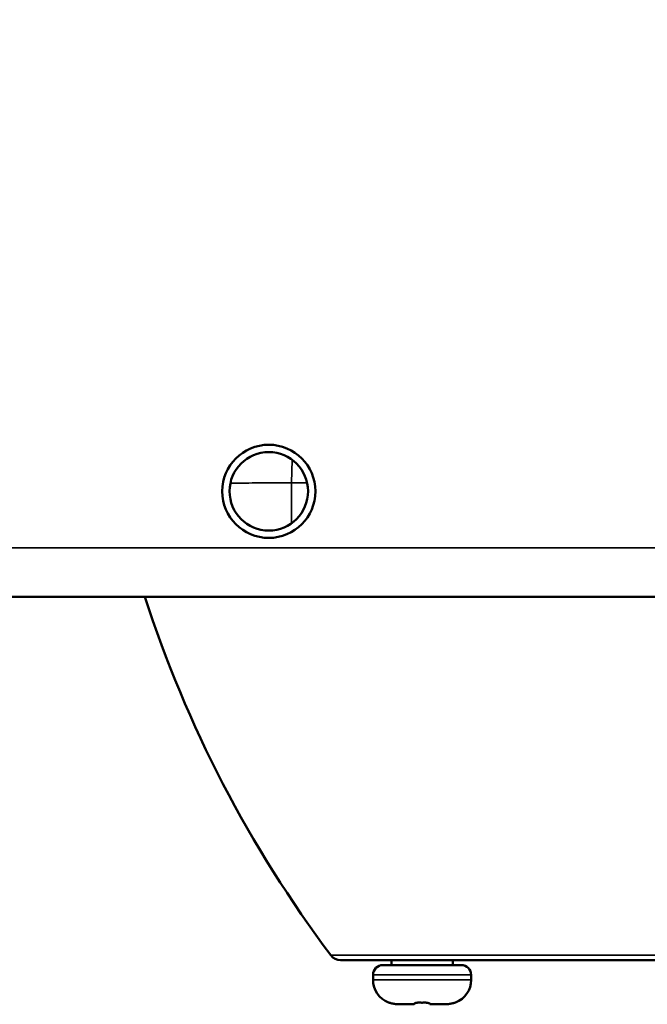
# Model space of a CAD drawing. Header units: millimetres. Extents: x 50 to 3176, y 50 to 2109.
# Tile 417 of 656: x 1211 to 1236, y 1607 to 1648. Entities that reach past the tile are written whole.
import ezdxf

# ---------------------------------------------------------------- set-up
doc = ezdxf.new("R2010")
doc.units = ezdxf.units.MM
doc.header["$LTSCALE"] = 10
for name, color, linetype, lineweight in [('Dimension (ISO)', 7, 'Continuous', 25), ('Visible (ISO)', 7, 'Continuous', 50), ('Visible Narrow (ISO)', 7, 'Continuous', 35)]:
    doc.layers.add(name, color=color, linetype=linetype, lineweight=lineweight)
doc.styles.add('Note Text (ANSI)', font='tahoma.ttf')
doc.dimstyles.new('Default (ISO)', dxfattribs={"dimscale": 10, "dimtxt": 1, "dimasz": 2.5, "dimexe": 3.175, "dimexo": 0, "dimgap": 0.762, "dimtad": 1, "dimrnd": 1e-08, "dimzin": 0, "dimdsep": 46, "dimtxsty": 'Note Text (ANSI)', "dimcen": 0.09, "dimdle": 10, "dimclrd": 1, "dimclre": 1, "dimclrt": 1, "dimazin": 0, "dimtfac": 3.5052, "dimtmove": 0, "dimatfit": 3, "dimfxl": 1, "dimtolj": 1, "dimtzin": 0, "dimlwd": -1, "dimlwe": -1, "dimarcsym": 0})

# ---------------------------------------------------------------- blocks, each defined once
blk = doc.blocks.new('*D9')
at = {"layer": 'Defpoints', "color": 0, "transparency": 16777216}
for p in [(1224.457, 1772.212), (1481.12, 1772.212), (1342.024, 1609.242)]:
    blk.add_point(p, dxfattribs=at)
at = {"layer": 'Dimension (ISO)', "color": 1, "transparency": 16777216}
for p, q in [((1224.457, 1772.212), (1512.87, 1772.212)), ((1481.12, 1634.242), (1481.12, 1747.212)), ((1342.024, 1609.242), (1512.87, 1609.242))]:
    blk.add_line(p, q, dxfattribs=at)
for points in [[(1476.954, 1747.212), (1485.287, 1747.212), (1481.12, 1772.212)], [(1476.954, 1634.242), (1485.287, 1634.242), (1481.12, 1609.242)]]:
    blk.add_solid(points, dxfattribs=at)
at = {"layer": 'Dimension (ISO)', "color": 1, "transparency": 16777216, "insert": (1460.418, 1625.421), "char_height": 10, "attachment_point": 1, "rotation": 90, "style": 'Note Text (ANSI)'}
blk.add_mtext('\\A1;162.97 mm [6.416 in]', dxfattribs=at)

msp = doc.modelspace()

# ---------------------------------------------------------------- linework, layer by layer
at = {"layer": 'Visible (ISO)'}
for p, q in [((1362.953, 1624.0616), (1012.953, 1624.0616)), ((1342.0244, 1609.2416), (1223.8815, 1609.2416)), ((1228.803, 1609.0416), (1225.603, 1609.0416)), ((1225.953, 1609.0416), (1225.953, 1609.2416)), ((1228.453, 1609.0416), (1228.453, 1609.2416)), ((1225.203, 1608.6416), (1225.203, 1608.4416)), ((1229.203, 1608.6416), (1229.203, 1608.4416)), ((1226.2661, 1607.4416), (1226.2662, 1607.4416)), ((1226.2662, 1607.4416), (1226.853, 1607.4416)), ((1227.553, 1607.4416), (1228.1397, 1607.4416))]:
    msp.add_line(p, q, dxfattribs=at)
for centre, radius in [((1187.953, 1665.5616), 25.0206), ((1220.953, 1628.3616), 1.9), ((1220.953, 1628.3616), 1.6)]:
    msp.add_circle(centre, radius, dxfattribs=at)
for centre, radius, start, end in [((1263.6394, 1639.5644), 50.2, 197.98824, 216.87447), ((1223.8815, 1609.7416), 0.5, 216.92044, 270), ((1225.603, 1608.6416), 0.4, 90, 180), ((1228.803, 1608.6416), 0.4, 0, 90), ((1226.203, 1608.4416), 1, 180, 248.38176), ((1228.203, 1608.4416), 1, 291.61824, 0), ((1225.853, 1607.5584), 0.05, 248.38181, 275.25418), ((1226.853, 1607.4916), 0.05, 269.9933, 348.48975), ((1227.553, 1607.4916), 0.05, 191.51058, 270.0066), ((1228.553, 1607.5584), 0.05, 264.74595, 291.61819)]:
    msp.add_arc(centre, radius, start, end, dxfattribs=at)
for centre, major_axis, ratio, start_param, end_param in [((1226.4442, 1608.9698), (-0.5723, -1.4543), 0.820453, 0.3122078, 0.3122873), ((1228.1408, 1608.5395), (0.9192, 0.6011), 0.9995549, 4.1324641, 4.1324934)]:
    msp.add_ellipse(centre, major_axis=major_axis, ratio=ratio, start_param=start_param, end_param=end_param, dxfattribs=at)
for points, knots in [([(1226.0952, 1607.4548), (1226.0662, 1607.4594), (1226.037, 1607.465), (1225.983, 1607.4766), (1225.9575, 1607.4827), (1225.9135, 1607.4939), (1225.8942, 1607.4991), (1225.8725, 1607.5048), (1225.8666, 1607.5063), (1225.8573, 1607.5087), (1225.8538, 1607.5095), (1225.85, 1607.5104), (1225.8489, 1607.5105), (1225.8489, 1607.5105)], [0, 0, 0, 0, 0.008809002, 0.008809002, 0.017447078, 0.017447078, 0.025900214, 0.025900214, 0.029755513, 0.029755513, 0.033245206, 0.033245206, 0.035488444, 0.035488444, 0.035488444, 0.035488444]), ([(1226.0952, 1607.4548), (1226.0662, 1607.4593), (1226.037, 1607.4649), (1225.9831, 1607.4766), (1225.9576, 1607.4827), (1225.9135, 1607.4939), (1225.8942, 1607.4991), (1225.8725, 1607.5048), (1225.8666, 1607.5063), (1225.8602, 1607.5079), (1225.8588, 1607.5083), (1225.8575, 1607.5086)], [0, 0, 0, 0, 0.00879892, 0.00879892, 0.017437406, 0.017437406, 0.02589142, 0.02589142, 0.029749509, 0.029749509, 0.030940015, 0.030940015, 0.030940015, 0.030940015]), ([(1226.2661, 1607.4416), (1226.2547, 1607.4416), (1226.2432, 1607.4417), (1226.2204, 1607.4424), (1226.2089, 1607.443), (1226.1861, 1607.4444), (1226.1747, 1607.4453), (1226.1519, 1607.4474), (1226.1405, 1607.4486), (1226.1178, 1607.4514), (1226.1065, 1607.453), (1226.0952, 1607.4548)], [1.57050563, 1.57050563, 1.57050563, 1.57050563, 1.60152018, 1.60152018, 1.63253472, 1.63253472, 1.66354927, 1.66354927, 1.69456382, 1.69456382, 1.72557836, 1.72557836, 1.72557836, 1.72557836]), ([(1227.1015, 1607.5099), (1227.0788, 1607.5106), (1227.0558, 1607.5101), (1227.0132, 1607.5072), (1226.993, 1607.5048), (1226.957, 1607.4986), (1226.9406, 1607.4947), (1226.914, 1607.4868), (1226.9034, 1607.4825), (1226.8946, 1607.478), (1226.8928, 1607.4769), (1226.8919, 1607.4762), (1226.8918, 1607.4762), (1226.8918, 1607.4762)], [0, 0, 0, 0, 0.006808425, 0.006808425, 0.013457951, 0.013457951, 0.02024146, 0.02024146, 0.027148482, 0.027148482, 0.030157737, 0.030157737, 0.031049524, 0.031049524, 0.031049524, 0.031049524]), ([(1227.1015, 1607.5099), (1227.0788, 1607.5106), (1227.0558, 1607.5101), (1227.0133, 1607.5072), (1226.9931, 1607.5048), (1226.957, 1607.4986), (1226.9407, 1607.4948), (1226.917, 1607.4877), (1226.9082, 1607.4844), (1226.902, 1607.4816)], [0, 0, 0, 0, 0.00680182, 0.00680182, 0.013453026, 0.013453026, 0.020233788, 0.020233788, 0.025622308, 0.025622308, 0.025622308, 0.025622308]), ([(1227.203, 1607.5084), (1227.1962, 1607.5084), (1227.1894, 1607.5084), (1227.1759, 1607.5085), (1227.1691, 1607.5086), (1227.1556, 1607.5087), (1227.1488, 1607.5088), (1227.1353, 1607.5091), (1227.1285, 1607.5092), (1227.115, 1607.5095), (1227.1082, 1607.5097), (1227.1015, 1607.5099)], [1.570767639, 1.570767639, 1.570767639, 1.570767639, 1.576679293, 1.576679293, 1.582590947, 1.582590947, 1.588502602, 1.588502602, 1.594414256, 1.594414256, 1.60032591, 1.60032591, 1.60032591, 1.60032591]), ([(1227.3044, 1607.5099), (1227.2977, 1607.5097), (1227.2909, 1607.5095), (1227.2774, 1607.5092), (1227.2706, 1607.5091), (1227.2571, 1607.5088), (1227.2503, 1607.5087), (1227.2368, 1607.5086), (1227.23, 1607.5085), (1227.2165, 1607.5084), (1227.2097, 1607.5084), (1227.203, 1607.5084)], [1.541216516, 1.541216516, 1.541216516, 1.541216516, 1.547148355, 1.547148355, 1.553080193, 1.553080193, 1.559012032, 1.559012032, 1.564943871, 1.564943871, 1.57087571, 1.57087571, 1.57087571, 1.57087571]), ([(1227.5141, 1607.4762), (1227.5141, 1607.4762), (1227.5139, 1607.4764), (1227.5121, 1607.4775), (1227.5096, 1607.4789), (1227.5013, 1607.4829), (1227.4944, 1607.4856), (1227.4753, 1607.492), (1227.4618, 1607.4956), (1227.4294, 1607.5023), (1227.4097, 1607.5053), (1227.3677, 1607.5093), (1227.345, 1607.5103), (1227.3163, 1607.5102), (1227.3104, 1607.5101), (1227.3044, 1607.5099)], [0.007262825, 0.007262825, 0.007262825, 0.007262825, 0.008737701, 0.008737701, 0.012013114, 0.012013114, 0.016718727, 0.016718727, 0.022857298, 0.022857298, 0.029711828, 0.029711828, 0.036563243, 0.036563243, 0.038340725, 0.038340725, 0.038340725, 0.038340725]), ([(1228.3107, 1607.4548), (1228.2994, 1607.453), (1228.2881, 1607.4514), (1228.2654, 1607.4486), (1228.254, 1607.4474), (1228.2312, 1607.4453), (1228.2198, 1607.4444), (1228.1969, 1607.443), (1228.1855, 1607.4424), (1228.1626, 1607.4417), (1228.1512, 1607.4416), (1228.1397, 1607.4416)], [1.41602443, 1.41602443, 1.41602443, 1.41602443, 1.44704781, 1.44704781, 1.47807119, 1.47807119, 1.50909458, 1.50909458, 1.54011796, 1.54011796, 1.57114135, 1.57114135, 1.57114135, 1.57114135]), ([(1228.557, 1607.5105), (1228.557, 1607.5105), (1228.5566, 1607.5105), (1228.5546, 1607.5101), (1228.5522, 1607.5095), (1228.5438, 1607.5075), (1228.5364, 1607.5056), (1228.5159, 1607.5002), (1228.5014, 1607.4963), (1228.4664, 1607.4872), (1228.4449, 1607.4819), (1228.3975, 1607.4709), (1228.3706, 1607.4653), (1228.3326, 1607.4584), (1228.3217, 1607.4565), (1228.3107, 1607.4548)], [0.010469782, 0.010469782, 0.010469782, 0.010469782, 0.011845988, 0.011845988, 0.014821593, 0.014821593, 0.019888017, 0.019888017, 0.026621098, 0.026621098, 0.034335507, 0.034335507, 0.042673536, 0.042673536, 0.046004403, 0.046004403, 0.046004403, 0.046004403]), ([(1228.5484, 1607.5086), (1228.5431, 1607.5073), (1228.5359, 1607.5055), (1228.5157, 1607.5001), (1228.5012, 1607.4962), (1228.4662, 1607.4872), (1228.4447, 1607.4818), (1228.3972, 1607.4709), (1228.3704, 1607.4652), (1228.3325, 1607.4584), (1228.3216, 1607.4565), (1228.3107, 1607.4548)], [0.015029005, 0.015029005, 0.015029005, 0.015029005, 0.019910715, 0.019910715, 0.026641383, 0.026641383, 0.034355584, 0.034355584, 0.042695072, 0.042695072, 0.045998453, 0.045998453, 0.045998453, 0.045998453])]:
    msp.add_open_spline(points, degree=3, knots=knots, dxfattribs=at)
at = {"layer": 'Visible Narrow (ISO)'}
for p, q in [((1221.8752, 1628.7057), (1221.9016, 1629.65)), ((1221.8752, 1628.7057), (1222.5155, 1628.7057)), ((1221.8752, 1628.7057), (1221.8752, 1627.0541)), ((1012.953, 1626.0616), (1362.953, 1626.0616)), ((1223.4818, 1609.4412), (1282.6384, 1609.4412)), ((1225.203, 1608.6416), (1229.203, 1608.6416)), ((1229.203, 1608.4416), (1225.203, 1608.4416)), ((1225.8345, 1607.5119), (1225.8344, 1607.5135)), ((1226.0952, 1607.4549), (1226.0952, 1607.4548)), ((1228.3107, 1607.4549), (1228.3107, 1607.4548)), ((1228.5715, 1607.5135), (1228.5714, 1607.5119))]:
    msp.add_line(p, q, dxfattribs=at)
for radius in [26.1573, 25.6575, 25.5128, 25.0203, 24.8897]:
    msp.add_circle((1187.953, 1665.5616), radius, dxfattribs=at)
for radius in [24.6727, 24.8613]:
    msp.add_arc((1187.953, 1665.5616), radius, 283.63945, 346.36055, dxfattribs=at)
for centre, major_axis, ratio, start_param, end_param in [((1225.853, 1607.5599), (-0.05, 0.0009), 0.9995645, 1.209303, 1.5707963), ((1226.4442, 1608.9698), (-0.5723, -1.4543), 0.820453, 0.180324, 0.3122078), ((1226.8953, 1608.9787), (-0.0423, -1.5371), 0.0140259, 6.1520001, 6.2832672), ((1226.853, 1607.5042), (0.0427, -0.0257), 0.9944244, 5.2095489, 6.2831853), ((1227.553, 1607.5042), (-0.0427, -0.0257), 0.9944264, 0, 1.0733845), ((1227.5103, 1608.9744), (-0.0427, 1.5328), 0.0140711, 3.1415144, 3.2729579), ((1228.1408, 1608.5395), (0.9192, 0.6011), 0.999555, 4.1324864, 4.2887969), ((1228.553, 1607.5599), (-0.0464, -0.0186), 0.9996843, 1.2092891, 1.5707963)]:
    msp.add_ellipse(centre, major_axis=major_axis, ratio=ratio, start_param=start_param, end_param=end_param, dxfattribs=at)
for points, knots in [([(1221.8752, 1628.7057), (1221.5176, 1628.7046), (1221.1599, 1628.7034), (1220.4458, 1628.7013), (1220.0894, 1628.7002), (1219.619, 1628.6989), (1219.5038, 1628.6986), (1219.3888, 1628.6983)], [0, 0, 0, 0, 0.06618518, 0.06618518, 0.13234492, 0.13234492, 0.15383699, 0.15383699, 0.15383699, 0.15383699]), ([(1225.8344, 1607.5135), (1225.8343, 1607.514), (1225.8355, 1607.514), (1225.8383, 1607.5135), (1225.8389, 1607.5134), (1225.8395, 1607.5133), (1225.8402, 1607.5132), (1225.8428, 1607.5126), (1225.8464, 1607.5118), (1225.8508, 1607.5107), (1225.8531, 1607.5102), (1225.8557, 1607.5095), (1225.8584, 1607.5088), (1225.8646, 1607.5072), (1225.8718, 1607.5053), (1225.88, 1607.5031), (1225.8824, 1607.5025), (1225.8848, 1607.5018), (1225.8874, 1607.5012), (1225.8972, 1607.4985), (1225.9084, 1607.4955), (1225.921, 1607.4922), (1225.923, 1607.4917), (1225.9249, 1607.4912), (1225.9269, 1607.4907), (1225.9368, 1607.4882), (1225.9475, 1607.4855), (1225.9588, 1607.4827), (1225.9646, 1607.4813), (1225.9705, 1607.4799), (1225.9765, 1607.4785), (1225.9908, 1607.4751), (1226.0056, 1607.4718), (1226.0211, 1607.4685), (1226.0249, 1607.4677), (1226.0288, 1607.4669), (1226.0327, 1607.4662), (1226.051, 1607.4624), (1226.0703, 1607.4588), (1226.0905, 1607.4556), (1226.0921, 1607.4554), (1226.0936, 1607.4551), (1226.0952, 1607.4549)], [0, 0, 0, 0, 0.119125, 0.119125, 0.119125, 0.1428571, 0.1428571, 0.1428571, 0.2360064, 0.2360064, 0.2360064, 0.2857143, 0.2857143, 0.2857143, 0.396855, 0.396855, 0.396855, 0.4285714, 0.4285714, 0.4285714, 0.5524723, 0.5524723, 0.5524723, 0.5714286, 0.5714286, 0.5714286, 0.6656799, 0.6656799, 0.6656799, 0.7142857, 0.7142857, 0.7142857, 0.8288839, 0.8288839, 0.8288839, 0.8571429, 0.8571429, 0.8571429, 0.989737, 0.989737, 0.989737, 1, 1, 1, 1]), ([(1226.8505, 1607.4549), (1226.8506, 1607.4577), (1226.852, 1607.4607), (1226.8555, 1607.4646), (1226.8562, 1607.4653), (1226.8598, 1607.4687), (1226.8636, 1607.4714), (1226.8707, 1607.4755), (1226.8733, 1607.4768), (1226.8812, 1607.4806), (1226.8871, 1607.4832), (1226.8982, 1607.4874), (1226.903, 1607.4891), (1226.9182, 1607.4939), (1226.9293, 1607.4969), (1226.9439, 1607.5002), (1226.9468, 1607.5008), (1226.9621, 1607.504), (1226.9752, 1607.5063), (1226.9918, 1607.5085), (1226.9946, 1607.5088), (1227.009, 1607.5105), (1227.0211, 1607.5116), (1227.0389, 1607.5127), (1227.0446, 1607.513), (1227.0649, 1607.5139), (1227.0792, 1607.514), (1227.0961, 1607.5136), (1227.0988, 1607.5136), (1227.1016, 1607.5135)], [0.0000006, 0.0000006, 0.0000006, 0.0000006, 0.11777651, 0.11777651, 0.14285714, 0.14285714, 0.23931503, 0.23931503, 0.28571429, 0.28571429, 0.37072129, 0.37072129, 0.42857143, 0.42857143, 0.54367602, 0.54367602, 0.57142857, 0.57142857, 0.69002258, 0.69002258, 0.71428571, 0.71428571, 0.81134316, 0.81134316, 0.85714286, 0.85714286, 0.97647404, 0.97647404, 1, 1, 1, 1]), ([(1227.203, 1607.5119), (1227.1916, 1607.5119), (1227.1689, 1607.512), (1227.1351, 1607.5125), (1227.1127, 1607.5131), (1227.1016, 1607.5135)], [0, 0, 0, 0, 0.33333333, 0.66666667, 0.99997651, 0.99997651, 0.99997651, 0.99997651]), ([(1227.3043, 1607.5135), (1227.2932, 1607.5131), (1227.2708, 1607.5125), (1227.237, 1607.512), (1227.2143, 1607.5119), (1227.203, 1607.5119)], [0.00002292, 0.00002292, 0.00002292, 0.00002292, 0.33333333, 0.66666667, 0.99998821, 0.99998821, 0.99998821, 0.99998821]), ([(1227.3043, 1607.5135), (1227.3189, 1607.514), (1227.3335, 1607.514), (1227.3513, 1607.5134), (1227.3543, 1607.5133), (1227.3692, 1607.5127), (1227.3812, 1607.5119), (1227.3988, 1607.5102), (1227.4046, 1607.5096), (1227.4237, 1607.5073), (1227.4362, 1607.5054), (1227.451, 1607.5025), (1227.454, 1607.5019), (1227.4692, 1607.4987), (1227.4809, 1607.4958), (1227.4935, 1607.4921), (1227.4954, 1607.4915), (1227.5051, 1607.4884), (1227.5124, 1607.4857), (1227.5225, 1607.4816), (1227.5259, 1607.4801), (1227.5353, 1607.4755), (1227.5406, 1607.4725), (1227.5462, 1607.4685), (1227.5475, 1607.4674), (1227.5525, 1607.4628), (1227.5546, 1607.4595), (1227.5553, 1607.4559), (1227.5554, 1607.4554), (1227.5554, 1607.4549)], [0, 0, 0, 0, 0.11877668, 0.11877668, 0.14285714, 0.14285714, 0.2374953, 0.2374953, 0.28571429, 0.28571429, 0.39935092, 0.39935092, 0.42857143, 0.42857143, 0.54922964, 0.54922964, 0.57142857, 0.57142857, 0.66292717, 0.66292717, 0.71428571, 0.71428571, 0.81800279, 0.81800279, 0.85714286, 0.85714286, 0.9790405, 0.9790405, 0.99999943, 0.99999943, 0.99999943, 0.99999943]), ([(1228.3107, 1607.4549), (1228.3291, 1607.4577), (1228.3469, 1607.4609), (1228.3667, 1607.4648), (1228.3694, 1607.4654), (1228.3869, 1607.4689), (1228.401, 1607.472), (1228.4192, 1607.4761), (1228.4236, 1607.4771), (1228.4391, 1607.4807), (1228.4501, 1607.4834), (1228.4667, 1607.4876), (1228.4728, 1607.4891), (1228.4911, 1607.4938), (1228.5024, 1607.4968), (1228.5148, 1607.5001), (1228.517, 1607.5007), (1228.5289, 1607.5039), (1228.5372, 1607.5062), (1228.5457, 1607.5084), (1228.547, 1607.5087), (1228.5537, 1607.5104), (1228.5583, 1607.5115), (1228.5634, 1607.5127), (1228.5649, 1607.513), (1228.5695, 1607.5139), (1228.5712, 1607.514), (1228.5715, 1607.5136), (1228.5716, 1607.5135), (1228.5715, 1607.5135)], [0, 0, 0, 0, 0.1228344, 0.1228344, 0.1428571, 0.1428571, 0.2509853, 0.2509853, 0.2857143, 0.2857143, 0.3751874, 0.3751874, 0.4285714, 0.4285714, 0.5443932, 0.5443932, 0.5714286, 0.5714286, 0.6902747, 0.6902747, 0.7142857, 0.7142857, 0.8121599, 0.8121599, 0.8571429, 0.8571429, 0.9813144, 0.9813144, 1, 1, 1, 1])]:
    msp.add_open_spline(points, degree=3, knots=knots, dxfattribs=at)

# ---------------------------------------------------------------- dimensions: what is measured, and where the dimension line sits
at = {"layer": 'Dimension (ISO)', "color": 1, "true_color": 0xff0000}
dim = msp.add_linear_dim(base=(1481.1205, 1772.2116), p1=(1342.0244, 1609.2416), p2=(1224.4569, 1772.2116), angle=270, text='<> mm [6.416 in]', dimstyle='Default (ISO)', override={"dimgap": 0.762, "dimdec": 2, "dimpost": '', "dimtol": 0, "dimlim": 0, "dimtp": 0, "dimtm": 0, "dimtdec": 2, "dimtofl": 0, "dimatfit": 1}, dxfattribs=at)
dim.commit()
dim.dimension.update_dxf_attribs({"geometry": '*D9', "text_midpoint": (1481.1205, 1690.7266), "dimtype": 160})

doc.saveas('drawing.dxf')
